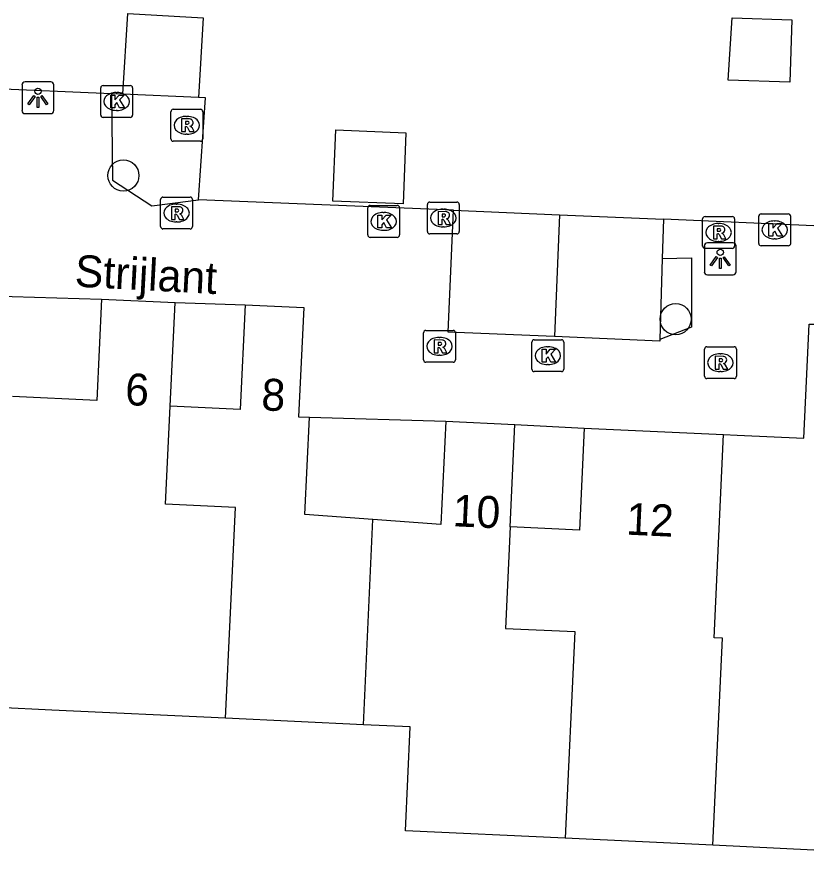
# Model space of a CAD drawing. Extents: x 162990 to 165007, y 383433 to 384336.
# Drawn here: x 164474.99 to 164499.76, y 383678.14 to 383704.35 of the extents above; entities that cross this region are included whole.
import ezdxf

# ---------------------------------------------------------------- set-up
doc = ezdxf.new("R2010")
doc.units = 0
for name, color, linetype in [('IMGEO_Boom', 7, 'Continuous'), ('IMGEO_Groenvoorziening', 7, 'Continuous'), ('IMGEO_Kolk', 7, 'Continuous'), ('IMGEO_Lichtpunt', 7, 'Continuous'), ('IMGEO_Openbare_ruimte_label', 7, 'Continuous'), ('IMGEO_Pand', 7, 'Continuous'), ('IMGEO_Pand_nummerreeks', 7, 'Continuous'), ('IMGEO_Rioolput', 7, 'Continuous'), ('IMGEO_Voetpad_open', 7, 'Continuous')]:
    doc.layers.add(name, color=color, linetype=linetype)

msp = doc.modelspace()

# ---------------------------------------------------------------- linework, layer by layer
at = {"layer": 'IMGEO_Boom'}
for centre in [(164478.338, 383699.371), (164495.664, 383694.868)]:
    msp.add_circle(centre, 0.489, dxfattribs=at)
at = {"layer": 'IMGEO_Groenvoorziening'}
for points in [[(164478.326, 383701.919), (164477.961, 383701.935)], [(164480.695, 383698.608), (164480.912, 383701.808), (164480.693, 383701.817)]]:
    msp.add_lwpolyline(points, dxfattribs=at)
at = {"layer": 'IMGEO_Kolk'}
for p, q in [((164477.627, 383701.268), (164477.627, 383702.12)), ((164477.702, 383702.194), (164478.554, 383702.194)), ((164478.628, 383702.12), (164478.628, 383701.268)), ((164478.115, 383701.974), (164478.14, 383701.974)), ((164478.138, 383701.414), (164478.113, 383701.414)), ((164478.554, 383701.194), (164477.702, 383701.194)), ((164486.004, 383697.506), (164486.004, 383698.358)), ((164486.079, 383698.432), (164486.931, 383698.432)), ((164487.005, 383698.358), (164487.005, 383697.506)), ((164486.492, 383698.212), (164486.517, 383698.212)), ((164498.272, 383697.24), (164498.272, 383698.092)), ((164498.347, 383698.166), (164499.199, 383698.166)), ((164499.273, 383698.092), (164499.273, 383697.24)), ((164498.76, 383697.946), (164498.785, 383697.946)), ((164486.515, 383697.652), (164486.49, 383697.652)), ((164486.931, 383697.432), (164486.079, 383697.432)), ((164498.783, 383697.386), (164498.758, 383697.386)), ((164499.199, 383697.166), (164498.347, 383697.166)), ((164491.155, 383693.293), (164491.155, 383694.145)), ((164491.23, 383694.219), (164492.082, 383694.219)), ((164492.156, 383694.145), (164492.156, 383693.293)), ((164491.643, 383693.999), (164491.668, 383693.999)), ((164491.666, 383693.439), (164491.641, 383693.439)), ((164492.082, 383693.219), (164491.23, 383693.219))]:
    msp.add_line(p, q, dxfattribs=at)
for points in [[(164477.627, 383701.268), (164477.627, 383702.12)], [(164477.702, 383702.194), (164478.554, 383702.194)], [(164478.628, 383702.12), (164478.628, 383701.268)], [(164477.948, 383701.894), (164478.071, 383701.894), (164478.071, 383701.743), (164478.201, 383701.894), (164478.365, 383701.894), (164478.219, 383701.743), (164478.372, 383701.494), (164478.22, 383701.494), (164478.135, 383701.658), (164478.071, 383701.591), (164478.071, 383701.494), (164477.948, 383701.494), (164477.948, 383701.894)], [(164478.554, 383701.194), (164477.702, 383701.194)], [(164486.004, 383697.506), (164486.004, 383698.358)], [(164486.079, 383698.432), (164486.931, 383698.432)], [(164487.005, 383698.358), (164487.005, 383697.506)], [(164486.325, 383698.132), (164486.448, 383698.132), (164486.448, 383697.981), (164486.578, 383698.132), (164486.742, 383698.132), (164486.596, 383697.981), (164486.749, 383697.732), (164486.597, 383697.732), (164486.512, 383697.896), (164486.448, 383697.829), (164486.448, 383697.732), (164486.325, 383697.732), (164486.325, 383698.132)], [(164498.272, 383697.24), (164498.272, 383698.092)], [(164498.347, 383698.166), (164499.199, 383698.166)], [(164499.273, 383698.092), (164499.273, 383697.24)], [(164498.593, 383697.866), (164498.716, 383697.866), (164498.716, 383697.715), (164498.846, 383697.866), (164499.01, 383697.866), (164498.864, 383697.715), (164499.017, 383697.466), (164498.865, 383697.466), (164498.78, 383697.63), (164498.716, 383697.563), (164498.716, 383697.466), (164498.593, 383697.466), (164498.593, 383697.866)], [(164486.931, 383697.432), (164486.079, 383697.432)], [(164499.199, 383697.166), (164498.347, 383697.166)], [(164491.155, 383693.293), (164491.155, 383694.145)], [(164491.23, 383694.219), (164492.082, 383694.219)], [(164492.156, 383694.145), (164492.156, 383693.293)], [(164491.476, 383693.919), (164491.599, 383693.919), (164491.599, 383693.768), (164491.729, 383693.919), (164491.893, 383693.919), (164491.747, 383693.768), (164491.9, 383693.519), (164491.748, 383693.519), (164491.663, 383693.683), (164491.599, 383693.616), (164491.599, 383693.519), (164491.476, 383693.519), (164491.476, 383693.919)], [(164492.082, 383693.219), (164491.23, 383693.219)]]:
    msp.add_lwpolyline(points, dxfattribs=at)
for centre, start, end in [((164477.704, 383702.118), 91.552, 178.448), ((164477.704, 383702.118), 91.552, 178.448), ((164478.552, 383702.118), 1.552, 88.448), ((164478.552, 383702.118), 1.552, 88.448), ((164477.704, 383701.27), 181.552, 268.448), ((164477.704, 383701.27), 181.552, 268.448), ((164478.552, 383701.27), 271.552, 358.448), ((164478.552, 383701.27), 271.552, 358.448), ((164486.081, 383698.356), 91.552, 178.448), ((164486.081, 383698.356), 91.552, 178.448), ((164486.929, 383698.356), 1.552, 88.448), ((164486.929, 383698.356), 1.552, 88.448), ((164498.349, 383698.09), 91.552, 178.448), ((164498.349, 383698.09), 91.552, 178.448), ((164499.197, 383698.09), 1.552, 88.448), ((164499.197, 383698.09), 1.552, 88.448), ((164486.081, 383697.508), 181.552, 268.448), ((164486.081, 383697.508), 181.552, 268.448), ((164486.929, 383697.508), 271.552, 358.448), ((164486.929, 383697.508), 271.552, 358.448), ((164498.349, 383697.242), 181.552, 268.448), ((164498.349, 383697.242), 181.552, 268.448), ((164499.197, 383697.242), 271.552, 358.448), ((164499.197, 383697.242), 271.552, 358.448), ((164491.232, 383694.143), 91.552, 178.448), ((164491.232, 383694.143), 91.552, 178.448), ((164492.08, 383694.143), 1.552, 88.448), ((164492.08, 383694.143), 1.552, 88.448), ((164491.232, 383693.295), 181.552, 268.448), ((164491.232, 383693.295), 181.552, 268.448), ((164492.08, 383693.295), 271.552, 358.448), ((164492.08, 383693.295), 271.552, 358.448)]:
    msp.add_arc(centre, 0.0765, start, end, dxfattribs=at)
for centre, major_axis, ratio, start_param, end_param in [((164478.114, 383701.694), (-0.387, 0.002), 0.722429, 4.712389, 7.853982), ((164478.139, 383701.694), (-0.39, 0.002), 0.717154, 1.570796, 4.712389), ((164486.491, 383697.932), (-0.387, 0.002), 0.722429, 4.712389, 7.853982), ((164486.516, 383697.932), (-0.39, 0.002), 0.717154, 1.570796, 4.712389), ((164498.759, 383697.666), (-0.387, 0.002), 0.722429, 4.712389, 7.853982), ((164498.784, 383697.666), (-0.39, 0.002), 0.717154, 1.570796, 4.712389), ((164491.642, 383693.719), (-0.387, 0.002), 0.722429, 4.712389, 7.853982), ((164491.667, 383693.719), (-0.39, 0.002), 0.717154, 1.570796, 4.712389)]:
    msp.add_ellipse(centre, major_axis=major_axis, ratio=ratio, start_param=start_param, end_param=end_param, dxfattribs=at)
at = {"layer": 'IMGEO_Lichtpunt'}
for p, q in [((164476.06, 383702.311), (164475.252, 383702.311)), ((164476.06, 383702.311), (164475.252, 383702.311)), ((164475.158, 383702.216), (164475.158, 383701.409)), ((164475.158, 383702.216), (164475.158, 383701.409)), ((164476.154, 383701.409), (164476.154, 383702.216)), ((164476.154, 383701.409), (164476.154, 383702.216)), ((164475.252, 383701.315), (164476.06, 383701.315)), ((164475.252, 383701.315), (164476.06, 383701.315)), ((164496.565, 383697.162), (164496.565, 383696.355)), ((164496.565, 383697.162), (164496.565, 383696.355)), ((164497.467, 383697.257), (164496.659, 383697.257)), ((164497.467, 383697.257), (164496.659, 383697.257)), ((164497.561, 383696.355), (164497.561, 383697.162)), ((164497.561, 383696.355), (164497.561, 383697.162)), ((164496.659, 383696.261), (164497.467, 383696.261)), ((164496.659, 383696.261), (164497.467, 383696.261))]:
    msp.add_line(p, q, dxfattribs=at)
for points in [[(164475.532, 383701.88), (164475.571, 383701.852), (164475.383, 383701.59), (164475.345, 383701.617), (164475.532, 383701.88)], [(164475.634, 383701.832), (164475.681, 383701.832), (164475.681, 383701.51), (164475.634, 383701.51), (164475.634, 383701.832)], [(164475.744, 383701.852), (164475.782, 383701.879), (164475.969, 383701.617), (164475.93, 383701.589), (164475.744, 383701.852)], [(164496.939, 383696.826), (164496.978, 383696.798), (164496.79, 383696.536), (164496.752, 383696.563), (164496.939, 383696.826)], [(164497.041, 383696.778), (164497.088, 383696.778), (164497.088, 383696.456), (164497.041, 383696.456), (164497.041, 383696.778)], [(164497.151, 383696.798), (164497.189, 383696.825), (164497.376, 383696.563), (164497.337, 383696.535), (164497.151, 383696.798)]]:
    msp.add_lwpolyline(points, dxfattribs=at)
for centre in [(164475.657, 383702.014), (164497.064, 383696.96)]:
    msp.add_circle(centre, 0.0994, dxfattribs=at)
for centre, start, end in [((164475.252, 383702.216), 90, 180), ((164475.252, 383702.216), 90, 180), ((164476.06, 383702.216), 0, 90), ((164476.06, 383702.216), 0, 90), ((164475.252, 383701.409), 180, 270), ((164475.252, 383701.409), 180, 270), ((164476.06, 383701.409), 270, 0), ((164476.06, 383701.409), 270, 360), ((164496.659, 383697.162), 90, 180), ((164496.659, 383697.162), 90, 180), ((164497.467, 383697.162), 0, 90), ((164497.467, 383697.162), 0, 90), ((164496.659, 383696.355), 180, 270), ((164496.659, 383696.355), 180, 270), ((164497.467, 383696.355), 270, 0), ((164497.467, 383696.355), 270, 360)]:
    msp.add_arc(centre, 0.0946, start, end, dxfattribs=at)
at = {"layer": 'IMGEO_Pand'}
for points in [[(164478.326, 383701.919), (164478.474, 383704.453), (164480.839, 383704.315), (164480.693, 383701.817)], [(164497.437, 383704.315), (164499.31, 383704.253), (164499.245, 383702.301), (164497.308, 383702.365), (164497.437, 383704.315)], [(164480.693, 383701.817), (164478.326, 383701.919)], [(164487.119, 383698.479), (164484.91, 383698.57), (164485.001, 383700.8), (164487.198, 383700.71), (164487.119, 383698.479)], [(164491.859, 383694.319), (164488.533, 383694.461), (164488.69, 383698.28)], [(164488.69, 383698.28), (164492.025, 383698.138)], [(164492.025, 383698.138), (164491.859, 383694.319)], [(164492.025, 383698.138), (164495.283, 383698)], [(164495.283, 383698), (164495.247, 383696.772)], [(164495.247, 383696.772), (164495.172, 383694.225)], [(164477.653, 383695.492), (164477.504, 383692.311), (164474.857, 383692.435)], [(164477.653, 383695.492), (164479.958, 383695.384)], [(164479.806, 383692.132), (164479.958, 383695.384)], [(164482.154, 383695.317), (164481.999, 383692.029), (164479.806, 383692.132)], [(164482.154, 383695.317), (164483.996, 383695.231), (164483.835, 383691.802), (164484.173, 383691.786)], [(164497.171, 383691.248), (164497.593, 383691.228), (164499.69, 383691.13), (164499.858, 383694.712), (164500, 383694.706), (164503.3, 383694.556)], [(164495.172, 383694.225), (164495.171, 383694.178), (164491.859, 383694.319)], [(164481.543, 383682.345), (164481.854, 383688.959), (164479.659, 383689.063), (164479.806, 383692.132)], [(164486.168, 383688.582), (164484.031, 383688.742), (164484.173, 383691.786)], [(164488.455, 383691.664), (164488.303, 383688.423), (164486.168, 383688.582)], [(164488.455, 383691.664), (164490.624, 383691.562)], [(164490.473, 383688.347), (164490.624, 383691.562)], [(164492.798, 383691.451), (164492.648, 383688.245), (164490.473, 383688.347)], [(164492.798, 383691.451), (164497.171, 383691.248)], [(164496.832, 383678.363), (164497.137, 383684.858), (164496.87, 383684.87), (164497.171, 383691.248)], [(164485.867, 383682.142), (164486.168, 383688.582)], [(164490.473, 383688.347), (164490.327, 383685.166), (164492.501, 383685.065), (164492.198, 383678.579)], [(164481.543, 383682.345), (164476.098, 383682.6), (164474.398, 383682.68)], [(164485.867, 383682.142), (164481.543, 383682.345)], [(164492.198, 383678.579), (164487.187, 383678.813), (164487.34, 383682.073), (164485.867, 383682.142)], [(164496.832, 383678.363), (164492.198, 383678.579)], [(164501.466, 383678.141), (164500, 383678.207), (164496.832, 383678.363)]]:
    msp.add_lwpolyline(points, dxfattribs=at)
at = {"layer": 'IMGEO_Rioolput'}
for p, q in [((164479.827, 383700.522), (164479.827, 383701.374)), ((164479.902, 383701.448), (164480.754, 383701.448)), ((164480.315, 383701.228), (164480.34, 383701.228)), ((164480.828, 383701.374), (164480.828, 383700.522)), ((164480.754, 383700.448), (164479.902, 383700.448)), ((164480.338, 383700.668), (164480.313, 383700.668)), ((164479.506, 383697.768), (164479.506, 383698.62)), ((164479.581, 383698.694), (164480.433, 383698.694)), ((164480.507, 383698.62), (164480.507, 383697.768)), ((164479.994, 383698.474), (164480.019, 383698.474)), ((164487.875, 383697.612), (164487.875, 383698.464)), ((164487.95, 383698.538), (164488.802, 383698.538)), ((164488.363, 383698.318), (164488.388, 383698.318)), ((164488.876, 383698.464), (164488.876, 383697.612)), ((164496.586, 383698.085), (164497.438, 383698.085)), ((164480.017, 383697.914), (164479.992, 383697.914)), ((164496.511, 383697.159), (164496.511, 383698.011)), ((164496.999, 383697.865), (164497.024, 383697.865)), ((164497.512, 383698.011), (164497.512, 383697.159)), ((164480.433, 383697.694), (164479.581, 383697.694)), ((164488.802, 383697.538), (164487.95, 383697.538)), ((164488.386, 383697.758), (164488.361, 383697.758)), ((164497.022, 383697.305), (164496.997, 383697.305)), ((164497.438, 383697.085), (164496.586, 383697.085)), ((164487.756, 383693.587), (164487.756, 383694.439)), ((164487.831, 383694.513), (164488.683, 383694.513)), ((164488.757, 383694.439), (164488.757, 383693.587)), ((164488.244, 383694.293), (164488.269, 383694.293)), ((164496.569, 383693.074), (164496.569, 383693.926)), ((164496.644, 383694), (164497.496, 383694)), ((164497.57, 383693.926), (164497.57, 383693.074)), ((164488.267, 383693.733), (164488.242, 383693.733)), ((164497.057, 383693.78), (164497.082, 383693.78)), ((164488.683, 383693.513), (164487.831, 383693.513)), ((164497.08, 383693.22), (164497.055, 383693.22)), ((164497.496, 383693), (164496.644, 383693))]:
    msp.add_line(p, q, dxfattribs=at)
for points in [[(164479.827, 383700.522), (164479.827, 383701.374)], [(164479.902, 383701.448), (164480.754, 383701.448)], [(164480.828, 383701.374), (164480.828, 383700.522)], [(164480.416, 383701.146), (164480.164, 383701.148), (164480.164, 383700.748)], [(164480.342, 383701.067), (164480.288, 383701.067), (164480.288, 383700.986)], [(164480.288, 383700.986), (164480.34, 383700.986)], [(164480.164, 383700.748), (164480.288, 383700.748), (164480.288, 383700.91), (164480.299, 383700.91)], [(164480.346, 383700.881), (164480.417, 383700.748), (164480.557, 383700.748), (164480.492, 383700.874)], [(164480.754, 383700.448), (164479.902, 383700.448)], [(164479.506, 383697.768), (164479.506, 383698.62)], [(164479.581, 383698.694), (164480.433, 383698.694)], [(164480.507, 383698.62), (164480.507, 383697.768)], [(164480.095, 383698.392), (164479.843, 383698.394), (164479.843, 383697.994)], [(164480.021, 383698.313), (164479.967, 383698.313), (164479.967, 383698.232)], [(164487.875, 383697.612), (164487.875, 383698.464)], [(164487.95, 383698.538), (164488.802, 383698.538)], [(164488.876, 383698.464), (164488.876, 383697.612)], [(164479.843, 383697.994), (164479.967, 383697.994), (164479.967, 383698.156), (164479.978, 383698.156)], [(164479.967, 383698.232), (164480.019, 383698.232)], [(164480.025, 383698.127), (164480.096, 383697.994), (164480.236, 383697.994), (164480.171, 383698.12)], [(164488.464, 383698.236), (164488.212, 383698.238), (164488.212, 383697.838)], [(164488.39, 383698.157), (164488.336, 383698.157), (164488.336, 383698.076)], [(164488.336, 383698.076), (164488.388, 383698.076)], [(164496.586, 383698.085), (164497.438, 383698.085)], [(164488.212, 383697.838), (164488.336, 383697.838), (164488.336, 383698), (164488.347, 383698)], [(164488.394, 383697.971), (164488.465, 383697.838), (164488.605, 383697.838), (164488.54, 383697.964)], [(164496.511, 383697.159), (164496.511, 383698.011)], [(164497.512, 383698.011), (164497.512, 383697.159)], [(164480.433, 383697.694), (164479.581, 383697.694)], [(164488.802, 383697.538), (164487.95, 383697.538)], [(164497.1, 383697.783), (164496.848, 383697.785), (164496.848, 383697.385)], [(164496.848, 383697.385), (164496.972, 383697.385), (164496.972, 383697.547), (164496.983, 383697.547)], [(164497.026, 383697.704), (164496.972, 383697.704), (164496.972, 383697.623)], [(164496.972, 383697.623), (164497.024, 383697.623)], [(164497.03, 383697.518), (164497.101, 383697.385), (164497.241, 383697.385), (164497.176, 383697.511)], [(164497.438, 383697.085), (164496.586, 383697.085)], [(164487.756, 383693.587), (164487.756, 383694.439)], [(164487.831, 383694.513), (164488.683, 383694.513)], [(164488.757, 383694.439), (164488.757, 383693.587)], [(164488.345, 383694.211), (164488.093, 383694.213), (164488.093, 383693.813)], [(164488.271, 383694.132), (164488.217, 383694.132), (164488.217, 383694.051)], [(164488.093, 383693.813), (164488.217, 383693.813), (164488.217, 383693.975), (164488.228, 383693.975)], [(164488.217, 383694.051), (164488.269, 383694.051)], [(164488.275, 383693.946), (164488.346, 383693.813), (164488.486, 383693.813), (164488.421, 383693.939)], [(164496.569, 383693.074), (164496.569, 383693.926)], [(164496.644, 383694), (164497.496, 383694)], [(164497.57, 383693.926), (164497.57, 383693.074)], [(164497.158, 383693.698), (164496.906, 383693.7), (164496.906, 383693.3)], [(164497.084, 383693.619), (164497.03, 383693.619), (164497.03, 383693.538)], [(164488.683, 383693.513), (164487.831, 383693.513)], [(164496.906, 383693.3), (164497.03, 383693.3), (164497.03, 383693.462), (164497.041, 383693.462)], [(164497.03, 383693.538), (164497.082, 383693.538)], [(164497.088, 383693.433), (164497.159, 383693.3), (164497.299, 383693.3), (164497.234, 383693.426)], [(164497.496, 383693), (164496.644, 383693)]]:
    msp.add_lwpolyline(points, dxfattribs=at)
for centre, radius, start, end in [((164479.904, 383701.372), 0.0765, 91.552, 178.448), ((164479.904, 383701.372), 0.0765, 91.552, 178.448), ((164480.752, 383701.372), 0.0765, 1.552, 88.448), ((164480.752, 383701.372), 0.0765, 1.552, 88.448), ((164480.324, 383701.175), 0.19, 274.7715, 282.9687), ((164480.348, 383700.971), 0.0964, 77.0061, 93.1865), ((164480.362, 383701.028), 0.0378, 276.6634, 79.6772), ((164480.415, 383701.036), 0.109, 350.3612, 89.416), ((164480.413, 383701.036), 0.112, 277.5842, 350.9817), ((164480.298, 383700.857), 0.0533, 26.0293, 88.6989), ((164480.397, 383700.821), 0.108, 29.5134, 73.7905), ((164479.904, 383700.524), 0.0765, 181.552, 268.448), ((164479.904, 383700.524), 0.0765, 181.552, 268.448), ((164480.752, 383700.524), 0.0765, 271.552, 358.448), ((164480.752, 383700.524), 0.0765, 271.552, 358.448), ((164479.583, 383698.618), 0.0765, 91.552, 178.448), ((164479.583, 383698.618), 0.0765, 91.552, 178.448), ((164480.431, 383698.618), 0.0765, 1.552, 88.448), ((164480.431, 383698.618), 0.0765, 1.552, 88.448), ((164480.027, 383698.217), 0.0964, 77.0061, 93.1865), ((164480.094, 383698.282), 0.109, 350.3612, 89.416), ((164487.952, 383698.462), 0.0765, 91.552, 178.448), ((164487.952, 383698.462), 0.0765, 91.552, 178.448), ((164488.8, 383698.462), 0.0765, 1.552, 88.448), ((164488.8, 383698.462), 0.0765, 1.552, 88.448), ((164479.977, 383698.103), 0.0533, 26.0293, 88.6989), ((164480.003, 383698.421), 0.19, 274.7715, 282.9687), ((164480.041, 383698.274), 0.0378, 276.6634, 79.6772), ((164480.092, 383698.282), 0.112, 277.5842, 350.9817), ((164480.076, 383698.067), 0.108, 29.5134, 73.7905), ((164488.372, 383698.265), 0.19, 274.7715, 282.9687), ((164488.396, 383698.061), 0.0964, 77.0061, 93.1865), ((164488.41, 383698.118), 0.0378, 276.6634, 79.6772), ((164488.463, 383698.126), 0.109, 350.3612, 89.416), ((164488.461, 383698.126), 0.112, 277.5842, 350.9817), ((164496.588, 383698.009), 0.0765, 91.552, 178.448), ((164496.588, 383698.009), 0.0765, 91.552, 178.448), ((164497.436, 383698.009), 0.0765, 1.552, 88.448), ((164497.436, 383698.009), 0.0765, 1.552, 88.448), ((164488.346, 383697.947), 0.0533, 26.0293, 88.6989), ((164488.445, 383697.911), 0.108, 29.5134, 73.7905), ((164479.583, 383697.77), 0.0765, 181.552, 268.448), ((164479.583, 383697.77), 0.0765, 181.552, 268.448), ((164480.431, 383697.77), 0.0765, 271.552, 358.448), ((164480.431, 383697.77), 0.0765, 271.552, 358.448), ((164487.952, 383697.614), 0.0765, 181.552, 268.448), ((164487.952, 383697.614), 0.0765, 181.552, 268.448), ((164488.8, 383697.614), 0.0765, 271.552, 358.448), ((164488.8, 383697.614), 0.0765, 271.552, 358.448), ((164496.982, 383697.494), 0.0533, 26.0293, 88.6989), ((164497.008, 383697.812), 0.19, 274.7715, 282.9687), ((164497.032, 383697.608), 0.0964, 77.0061, 93.1865), ((164497.046, 383697.665), 0.0378, 276.6634, 79.6772), ((164497.099, 383697.673), 0.109, 350.3612, 89.416), ((164497.097, 383697.673), 0.112, 277.5842, 350.9817), ((164497.081, 383697.458), 0.108, 29.5134, 73.7905), ((164496.588, 383697.161), 0.0765, 181.552, 268.448), ((164496.588, 383697.161), 0.0765, 181.552, 268.448), ((164497.436, 383697.161), 0.0765, 271.552, 358.448), ((164497.436, 383697.161), 0.0765, 271.552, 358.448), ((164487.833, 383694.437), 0.0765, 91.552, 178.448), ((164487.833, 383694.437), 0.0765, 91.552, 178.448), ((164488.681, 383694.437), 0.0765, 1.552, 88.448), ((164488.681, 383694.437), 0.0765, 1.552, 88.448), ((164488.277, 383694.036), 0.0964, 77.0061, 93.1865), ((164488.291, 383694.093), 0.0378, 276.6634, 79.6772), ((164488.344, 383694.101), 0.109, 350.3612, 89.416), ((164488.227, 383693.922), 0.0533, 26.0293, 88.6989), ((164488.253, 383694.24), 0.19, 274.7715, 282.9687), ((164488.342, 383694.101), 0.112, 277.5842, 350.9817), ((164488.326, 383693.886), 0.108, 29.5134, 73.7905), ((164496.646, 383693.924), 0.0765, 91.552, 178.448), ((164496.646, 383693.924), 0.0765, 91.552, 178.448), ((164497.494, 383693.924), 0.0765, 1.552, 88.448), ((164497.494, 383693.924), 0.0765, 1.552, 88.448), ((164497.09, 383693.523), 0.0964, 77.0061, 93.1865), ((164497.104, 383693.58), 0.0378, 276.6634, 79.6772), ((164497.157, 383693.588), 0.109, 350.3612, 89.416), ((164487.833, 383693.589), 0.0765, 181.552, 268.448), ((164487.833, 383693.589), 0.0765, 181.552, 268.448), ((164488.681, 383693.589), 0.0765, 271.552, 358.448), ((164488.681, 383693.589), 0.0765, 271.552, 358.448), ((164497.04, 383693.409), 0.0533, 26.0293, 88.6989), ((164497.066, 383693.727), 0.19, 274.7715, 282.9687), ((164497.155, 383693.588), 0.112, 277.5842, 350.9817), ((164497.139, 383693.373), 0.108, 29.5134, 73.7905), ((164496.646, 383693.076), 0.0765, 181.552, 268.448), ((164496.646, 383693.076), 0.0765, 181.552, 268.448), ((164497.494, 383693.076), 0.0765, 271.552, 358.448), ((164497.494, 383693.076), 0.0765, 271.552, 358.448)]:
    msp.add_arc(centre, radius, start, end, dxfattribs=at)
for centre, major_axis, ratio, start_param, end_param in [((164480.314, 383700.948), (-0.387, 0.002), 0.722429, 4.712389, 7.853982), ((164480.339, 383700.948), (-0.39, 0.002), 0.717154, 1.570796, 4.712389), ((164479.993, 383698.194), (-0.387, 0.002), 0.722429, 4.712389, 7.853982), ((164480.018, 383698.194), (-0.39, 0.002), 0.717154, 1.570796, 4.712389), ((164488.362, 383698.038), (-0.387, 0.002), 0.722429, 4.712389, 7.853982), ((164488.387, 383698.038), (-0.39, 0.002), 0.717154, 1.570796, 4.712389), ((164496.998, 383697.585), (-0.387, 0.002), 0.722429, 4.712389, 7.853982), ((164497.023, 383697.585), (-0.39, 0.002), 0.717154, 1.570796, 4.712389), ((164488.243, 383694.013), (-0.387, 0.002), 0.722429, 4.712389, 7.853982), ((164488.268, 383694.013), (-0.39, 0.002), 0.717154, 1.570796, 4.712389), ((164497.056, 383693.5), (-0.387, 0.002), 0.722429, 4.712389, 7.853982), ((164497.081, 383693.5), (-0.39, 0.002), 0.717154, 1.570796, 4.712389)]:
    msp.add_ellipse(centre, major_axis=major_axis, ratio=ratio, start_param=start_param, end_param=end_param, dxfattribs=at)
at = {"layer": 'IMGEO_Voetpad_open'}
for points in [[(164477.961, 383701.935), (164466.319, 383702.436)], [(164477.961, 383701.935), (164478.001, 383699.227), (164479.231, 383698.422), (164480.695, 383698.608)], [(164488.69, 383698.28), (164480.695, 383698.608)], [(164501.982, 383697.712), (164500, 383697.797), (164495.283, 383698)], [(164495.247, 383696.772), (164496.165, 383696.786), (164496.161, 383694.618), (164495.172, 383694.225)], [(164474.138, 383695.599), (164477.653, 383695.492)], [(164479.958, 383695.384), (164482.154, 383695.317)], [(164484.173, 383691.786), (164488.455, 383691.664)], [(164490.624, 383691.562), (164492.798, 383691.451)]]:
    msp.add_lwpolyline(points, dxfattribs=at)

# ---------------------------------------------------------------- texts
at = {"layer": 'IMGEO_Openbare_ruimte_label'}
msp.add_text('Strijlant', height=1, rotation=356.9631, dxfattribs=at).set_placement((164476.797, 383695.889))
at = {"layer": 'IMGEO_Pand_nummerreeks'}
for s, rotation, p in [('6', 357.3174, (164478.378, 383692.174)), ('8', 357.3269, (164482.652, 383692.01)), ('10', 357.3076, (164488.654, 383688.371)), ('12', 357.3422, (164494.095, 383688.108))]:
    msp.add_text(s, height=1, rotation=rotation, dxfattribs=at).set_placement(p)

doc.saveas('drawing.dxf')
